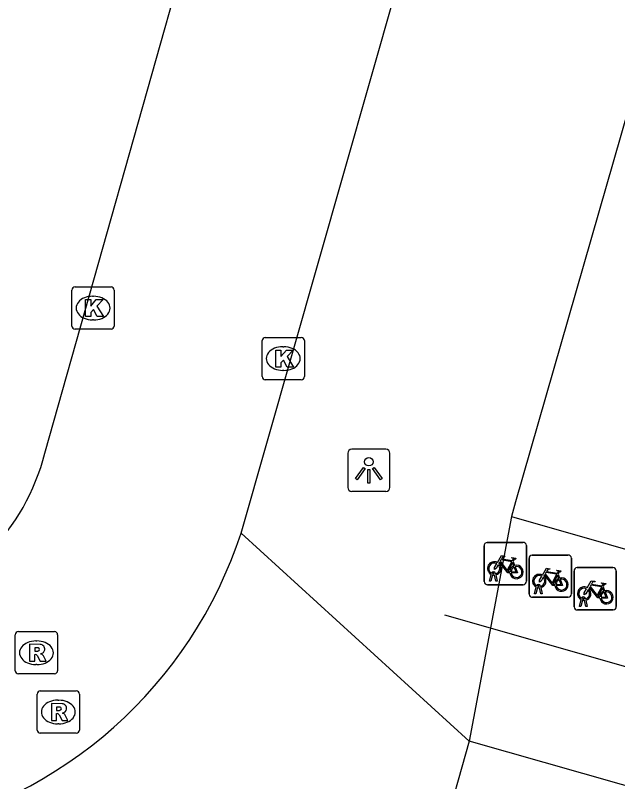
# Model space of a CAD drawing. Extents: x 162542 to 163144, y 380786 to 381511.
# Drawn here: x 163039.67 to 163053.93, y 381201.72 to 381219.85 of the extents above; entities that cross this region are included whole.
import ezdxf

# ---------------------------------------------------------------- set-up
doc = ezdxf.new("R2010")
doc.units = 0
for name, color, linetype in [('IMGEO_Fietsenrek', 7, 'Continuous'), ('IMGEO_Kolk', 7, 'Continuous'), ('IMGEO_Lichtpunt', 7, 'Continuous'), ('IMGEO_Lijnafwatering', 7, 'Continuous'), ('IMGEO_Muur', 7, 'Continuous'), ('IMGEO_Rijbaan_lokaal_open', 7, 'Continuous'), ('IMGEO_Rioolput', 7, 'Continuous'), ('IMGEO_Voetpad_open', 7, 'Continuous')]:
    doc.layers.add(name, color=color, linetype=linetype)

msp = doc.modelspace()

# ---------------------------------------------------------------- linework, layer by layer
at = {"layer": 'IMGEO_Fietsenrek'}
for p, q in [((163050.84, 381207.383), (163051.681, 381207.383)), ((163051.681, 381207.383), (163050.84, 381207.383)), ((163050.765, 381206.458), (163050.765, 381207.299)), ((163050.765, 381207.299), (163050.765, 381206.458)), ((163051.765, 381207.308), (163051.765, 381206.467)), ((163051.765, 381206.467), (163051.765, 381207.308)), ((163051.83, 381206.16), (163051.83, 381207.001)), ((163051.83, 381207.001), (163051.83, 381206.16)), ((163051.905, 381207.085), (163052.746, 381207.085)), ((163052.746, 381207.085), (163051.905, 381207.085)), ((163052.83, 381207.01), (163052.83, 381206.169)), ((163052.83, 381206.169), (163052.83, 381207.01)), ((163051.452, 381206.932), (163051.488, 381206.837)), ((163051.003, 381206.639), (163051.002, 381206.643)), ((163051.034, 381206.65), (163051.035, 381206.643)), ((163052.517, 381206.634), (163052.553, 381206.539)), ((163052.894, 381205.862), (163052.894, 381206.703)), ((163052.894, 381206.703), (163052.894, 381205.862)), ((163052.969, 381206.787), (163053.81, 381206.787)), ((163053.81, 381206.787), (163052.969, 381206.787)), ((163053.894, 381206.712), (163053.894, 381205.871)), ((163053.894, 381205.871), (163053.894, 381206.712)), ((163050.892, 381206.467), (163050.931, 381206.627)), ((163050.926, 381206.467), (163050.892, 381206.467)), ((163050.961, 381206.615), (163050.926, 381206.467)), ((163051.044, 381206.467), (163051.01, 381206.609)), ((163051.042, 381206.613), (163051.077, 381206.467)), ((163051.077, 381206.467), (163051.044, 381206.467)), ((163051.69, 381206.383), (163050.849, 381206.383)), ((163050.849, 381206.383), (163051.69, 381206.383)), ((163051.957, 381206.169), (163051.996, 381206.329)), ((163052.026, 381206.317), (163051.991, 381206.169)), ((163052.068, 381206.341), (163052.067, 381206.345)), ((163052.109, 381206.169), (163052.075, 381206.311)), ((163052.099, 381206.352), (163052.1, 381206.345)), ((163052.107, 381206.315), (163052.142, 381206.169)), ((163053.581, 381206.336), (163053.617, 381206.241)), ((163051.991, 381206.169), (163051.957, 381206.169)), ((163052.142, 381206.169), (163052.109, 381206.169)), ((163052.755, 381206.085), (163051.914, 381206.085)), ((163051.914, 381206.085), (163052.755, 381206.085)), ((163053.021, 381205.871), (163053.06, 381206.031)), ((163053.09, 381206.019), (163053.055, 381205.871)), ((163053.132, 381206.043), (163053.131, 381206.047)), ((163053.173, 381205.871), (163053.139, 381206.013)), ((163053.163, 381206.054), (163053.164, 381206.047)), ((163053.171, 381206.017), (163053.206, 381205.871)), ((163053.819, 381205.787), (163052.978, 381205.787)), ((163052.978, 381205.787), (163053.819, 381205.787)), ((163053.055, 381205.871), (163053.021, 381205.871)), ((163053.206, 381205.871), (163053.173, 381205.871))]:
    msp.add_line(p, q, dxfattribs=at)
for points in [[(163051.078, 381206.909), (163051.173, 381207.073), (163051.259, 381207.059), (163051.261, 381207.05), (163051.205, 381207.039), (163051.178, 381206.994), (163051.434, 381206.953)], [(163051.434, 381206.953), (163051.459, 381207.002), (163051.453, 381207.006), (163051.43, 381207.01), (163051.418, 381207.017), (163051.417, 381207.02), (163051.419, 381207.025), (163051.514, 381207.01), (163051.516, 381207), (163051.506, 381206.987), (163051.494, 381206.981), (163051.48, 381206.987), (163051.452, 381206.932)], [(163051.099, 381206.857), (163051.047, 381206.767), (163051.007, 381206.742), (163051.008, 381206.789), (163051.063, 381206.883)], [(163051.374, 381206.665), (163051.324, 381206.665), (163051.133, 381206.916), (163051.114, 381206.884)], [(163051.421, 381206.928), (163051.164, 381206.969), (163051.147, 381206.94), (163051.314, 381206.72), (163051.421, 381206.928)], [(163051.469, 381206.83), (163051.439, 381206.907), (163051.33, 381206.689), (163051.373, 381206.689)], [(163051.403, 381206.689), (163051.523, 381206.688), (163051.479, 381206.802)], [(163051.499, 381206.809), (163051.554, 381206.664), (163051.404, 381206.664)], [(163052.143, 381206.611), (163052.238, 381206.775), (163052.324, 381206.761), (163052.326, 381206.752), (163052.27, 381206.741), (163052.243, 381206.696), (163052.499, 381206.655)], [(163052.486, 381206.63), (163052.229, 381206.671), (163052.212, 381206.642), (163052.379, 381206.422), (163052.486, 381206.63)], [(163052.499, 381206.655), (163052.524, 381206.704), (163052.518, 381206.708), (163052.495, 381206.712), (163052.483, 381206.719), (163052.482, 381206.722), (163052.484, 381206.727), (163052.579, 381206.712), (163052.581, 381206.702), (163052.571, 381206.689), (163052.559, 381206.683), (163052.545, 381206.689), (163052.517, 381206.634)], [(163052.164, 381206.559), (163052.112, 381206.469), (163052.072, 381206.444), (163052.073, 381206.491), (163052.128, 381206.585)], [(163052.439, 381206.367), (163052.389, 381206.367), (163052.198, 381206.618), (163052.179, 381206.586)], [(163052.534, 381206.532), (163052.504, 381206.609), (163052.395, 381206.391), (163052.438, 381206.391)], [(163052.468, 381206.391), (163052.588, 381206.39), (163052.544, 381206.504)], [(163052.564, 381206.511), (163052.619, 381206.366), (163052.469, 381206.366)], [(163053.207, 381206.313), (163053.302, 381206.477), (163053.388, 381206.463), (163053.39, 381206.454), (163053.334, 381206.443), (163053.307, 381206.398), (163053.563, 381206.357)], [(163053.228, 381206.261), (163053.176, 381206.171), (163053.136, 381206.146), (163053.137, 381206.193), (163053.192, 381206.287)], [(163053.503, 381206.069), (163053.453, 381206.069), (163053.262, 381206.32), (163053.243, 381206.288)], [(163053.55, 381206.332), (163053.293, 381206.373), (163053.276, 381206.344), (163053.443, 381206.124), (163053.55, 381206.332)], [(163053.598, 381206.234), (163053.568, 381206.311), (163053.459, 381206.093), (163053.502, 381206.093)], [(163053.563, 381206.357), (163053.588, 381206.406), (163053.582, 381206.41), (163053.559, 381206.414), (163053.547, 381206.421), (163053.546, 381206.424), (163053.548, 381206.429), (163053.643, 381206.414), (163053.645, 381206.404), (163053.635, 381206.391), (163053.623, 381206.385), (163053.609, 381206.391), (163053.581, 381206.336)], [(163053.532, 381206.093), (163053.652, 381206.092), (163053.608, 381206.206)], [(163053.628, 381206.213), (163053.683, 381206.068), (163053.533, 381206.068)]]:
    msp.add_lwpolyline(points, dxfattribs=at)
for centre, radius, start, end in [((163050.843, 381207.305), 0.0779, 92.4484, 184.2845), ((163050.843, 381207.305), 0.0779, 92.4484, 184.2845), ((163051.687, 381207.305), 0.0779, 2.4484, 94.2845), ((163051.687, 381207.305), 0.0779, 2.4484, 94.2845), ((163051.908, 381207.007), 0.0779, 92.4484, 184.2845), ((163051.908, 381207.007), 0.0779, 92.4484, 184.2845), ((163052.752, 381207.007), 0.0779, 2.4484, 94.2845), ((163052.752, 381207.007), 0.0779, 2.4484, 94.2845), ((163051.005, 381206.768), 0.159, 62.6766, 242.1369), ((163051.005, 381206.768), 0.129, 63.3192, 238.903), ((163051.005, 381206.768), 0.129, 283.6043, 43.4302), ((163051.005, 381206.768), 0.159, 283.5766, 46.6042), ((163051.532, 381206.684), 0.159, 113.3408, 178.3217), ((163051.532, 381206.684), 0.159, 187.0065, 105.7708), ((163051.532, 381206.684), 0.129, 188.6715, 104.5883), ((163050.985, 381206.639), 0.0499, 12.8025, 158.6934), ((163050.985, 381206.639), 0.0174, 12.8025, 163.4502), ((163051.005, 381206.768), 0.129, 253.415, 269.0204), ((163051.532, 381206.684), 0.129, 113.923, 177.9556), ((163052.972, 381206.709), 0.0779, 92.4484, 184.2845), ((163052.972, 381206.709), 0.0779, 92.4484, 184.2845), ((163053.816, 381206.709), 0.0779, 2.4484, 94.2845), ((163053.816, 381206.709), 0.0779, 2.4484, 94.2845), ((163050.843, 381206.461), 0.0779, 182.4484, 274.2845), ((163050.843, 381206.461), 0.0779, 182.4484, 274.2845), ((163051.005, 381206.768), 0.159, 253.9967, 271.7867), ((163051.687, 381206.461), 0.0779, 272.4484, 4.2845), ((163051.687, 381206.461), 0.0779, 272.4484, 4.2845), ((163052.07, 381206.47), 0.159, 62.6766, 242.1369), ((163052.07, 381206.47), 0.129, 63.3192, 238.903), ((163052.07, 381206.47), 0.129, 283.6043, 43.4302), ((163052.07, 381206.47), 0.159, 283.5766, 46.6042), ((163052.597, 381206.386), 0.159, 113.3408, 178.3217), ((163052.597, 381206.386), 0.159, 187.0065, 105.7708), ((163052.597, 381206.386), 0.129, 113.923, 177.9556), ((163052.597, 381206.386), 0.129, 188.6715, 104.5883), ((163052.05, 381206.341), 0.0499, 12.8025, 158.6934), ((163052.07, 381206.47), 0.159, 253.9967, 271.7867), ((163052.05, 381206.341), 0.0174, 12.8025, 163.4502), ((163052.07, 381206.47), 0.129, 253.415, 269.0204), ((163053.134, 381206.172), 0.159, 62.6766, 242.1369), ((163053.134, 381206.172), 0.129, 63.3192, 238.903), ((163053.134, 381206.172), 0.159, 283.5766, 46.6042), ((163051.908, 381206.163), 0.0779, 182.4484, 274.2845), ((163051.908, 381206.163), 0.0779, 182.4484, 274.2845), ((163052.752, 381206.163), 0.0779, 272.4484, 4.2845), ((163052.752, 381206.163), 0.0779, 272.4484, 4.2845), ((163053.114, 381206.043), 0.0499, 12.8025, 158.6934), ((163053.134, 381206.172), 0.129, 283.6043, 43.4302), ((163053.661, 381206.088), 0.159, 113.3408, 178.3217), ((163053.661, 381206.088), 0.159, 187.0065, 105.7708), ((163053.661, 381206.088), 0.129, 113.923, 177.9556), ((163053.661, 381206.088), 0.129, 188.6715, 104.5883), ((163053.134, 381206.172), 0.159, 253.9967, 271.7867), ((163053.114, 381206.043), 0.0174, 12.8025, 163.4502), ((163053.134, 381206.172), 0.129, 253.415, 269.0204), ((163052.972, 381205.865), 0.0779, 182.4484, 274.2845), ((163052.972, 381205.865), 0.0779, 182.4484, 274.2845), ((163053.816, 381205.865), 0.0779, 272.4484, 4.2845), ((163053.816, 381205.865), 0.0779, 272.4484, 4.2845)]:
    msp.add_arc(centre, radius, start, end, dxfattribs=at)
at = {"layer": 'IMGEO_Kolk'}
for p, q in [((163041.009, 381212.501), (163041.009, 381213.353)), ((163041.084, 381213.427), (163041.936, 381213.427)), ((163042.01, 381213.353), (163042.01, 381212.501)), ((163041.497, 381213.207), (163041.522, 381213.207)), ((163041.52, 381212.647), (163041.495, 381212.647)), ((163041.936, 381212.427), (163041.084, 381212.427)), ((163045.51, 381211.306), (163045.51, 381212.158)), ((163045.585, 381212.232), (163046.437, 381212.232)), ((163046.511, 381212.158), (163046.511, 381211.306)), ((163045.998, 381212.012), (163046.023, 381212.012)), ((163046.021, 381211.452), (163045.996, 381211.452)), ((163046.437, 381211.232), (163045.585, 381211.232))]:
    msp.add_line(p, q, dxfattribs=at)
for points in [[(163041.009, 381212.501), (163041.009, 381213.353)], [(163041.084, 381213.427), (163041.936, 381213.427)], [(163042.01, 381213.353), (163042.01, 381212.501)], [(163041.33, 381213.127), (163041.453, 381213.127), (163041.453, 381212.976), (163041.583, 381213.127), (163041.747, 381213.127), (163041.601, 381212.976), (163041.754, 381212.727), (163041.602, 381212.727), (163041.517, 381212.891), (163041.453, 381212.824), (163041.453, 381212.727), (163041.33, 381212.727), (163041.33, 381213.127)], [(163041.936, 381212.427), (163041.084, 381212.427)], [(163045.51, 381211.306), (163045.51, 381212.158)], [(163045.585, 381212.232), (163046.437, 381212.232)], [(163046.511, 381212.158), (163046.511, 381211.306)], [(163045.831, 381211.932), (163045.954, 381211.932), (163045.954, 381211.781), (163046.084, 381211.932), (163046.248, 381211.932), (163046.102, 381211.781), (163046.255, 381211.532), (163046.103, 381211.532), (163046.018, 381211.696), (163045.954, 381211.629), (163045.954, 381211.532), (163045.831, 381211.532), (163045.831, 381211.932)], [(163046.437, 381211.232), (163045.585, 381211.232)]]:
    msp.add_lwpolyline(points, dxfattribs=at)
for centre, start, end in [((163041.086, 381213.351), 91.552, 178.448), ((163041.086, 381213.351), 91.552, 178.448), ((163041.934, 381213.351), 1.552, 88.448), ((163041.934, 381213.351), 1.552, 88.448), ((163041.086, 381212.503), 181.552, 268.448), ((163041.086, 381212.503), 181.552, 268.448), ((163041.934, 381212.503), 271.552, 358.448), ((163041.934, 381212.503), 271.552, 358.448), ((163045.587, 381212.156), 91.552, 178.448), ((163045.587, 381212.156), 91.552, 178.448), ((163046.435, 381212.156), 1.552, 88.448), ((163046.435, 381212.156), 1.552, 88.448), ((163045.587, 381211.308), 181.552, 268.448), ((163045.587, 381211.308), 181.552, 268.448), ((163046.435, 381211.308), 271.552, 358.448), ((163046.435, 381211.308), 271.552, 358.448)]:
    msp.add_arc(centre, 0.0765, start, end, dxfattribs=at)
for centre, major_axis, ratio, start_param, end_param in [((163041.496, 381212.927), (-0.387, 0.002), 0.722429, 4.712389, 7.853982), ((163041.521, 381212.927), (-0.39, 0.002), 0.717154, 1.570796, 4.712389), ((163045.997, 381211.732), (-0.387, 0.002), 0.722429, 4.712389, 7.853982), ((163046.022, 381211.732), (-0.39, 0.002), 0.717154, 1.570796, 4.712389)]:
    msp.add_ellipse(centre, major_axis=major_axis, ratio=ratio, start_param=start_param, end_param=end_param, dxfattribs=at)
at = {"layer": 'IMGEO_Lichtpunt'}
for p, q in [((163048.439, 381209.588), (163047.631, 381209.588)), ((163048.439, 381209.588), (163047.631, 381209.588)), ((163047.537, 381209.493), (163047.537, 381208.686)), ((163047.537, 381209.493), (163047.537, 381208.686)), ((163048.533, 381208.686), (163048.533, 381209.493)), ((163048.533, 381208.686), (163048.533, 381209.493)), ((163047.631, 381208.592), (163048.439, 381208.592)), ((163047.631, 381208.592), (163048.439, 381208.592))]:
    msp.add_line(p, q, dxfattribs=at)
for points in [[(163047.911, 381209.157), (163047.95, 381209.129), (163047.762, 381208.867), (163047.724, 381208.894), (163047.911, 381209.157)], [(163048.013, 381209.109), (163048.06, 381209.109), (163048.06, 381208.787), (163048.013, 381208.787), (163048.013, 381209.109)], [(163048.123, 381209.129), (163048.161, 381209.156), (163048.348, 381208.894), (163048.309, 381208.866), (163048.123, 381209.129)]]:
    msp.add_lwpolyline(points, dxfattribs=at)
msp.add_circle((163048.036, 381209.291), 0.0994, dxfattribs=at)
for centre, start, end in [((163047.631, 381209.493), 90, 180), ((163047.631, 381209.493), 90, 180), ((163048.439, 381209.493), 0, 90), ((163048.439, 381209.493), 0, 90), ((163047.631, 381208.686), 180, 270), ((163047.631, 381208.686), 180, 270), ((163048.439, 381208.686), 270, 0), ((163048.439, 381208.686), 270, 360)]:
    msp.add_arc(centre, 0.0946, start, end, dxfattribs=at)
at = {"layer": 'IMGEO_Lijnafwatering'}
msp.add_lwpolyline([(163049.826, 381205.667), (163071.761, 381199.412)], dxfattribs=at)
at = {"layer": 'IMGEO_Muur'}
msp.add_lwpolyline([(163051.506, 381208.345), (163051.416, 381208), (163060.513, 381205.397)], dxfattribs=at)
at = {"layer": 'IMGEO_Rijbaan_lokaal_open'}
for points in [[(163040.367, 381209.493), (163046.17, 381230.006)], [(163045.012, 381207.602), (163050.51, 381226.879)]]:
    msp.add_lwpolyline(points, dxfattribs=at)
for centre, radius, start, end in [((163035.247, 381210.811), 5.287, 286.0728, 345.5646), ((163035.007, 381210.884), 10.529, 281.349, 341.8409)]:
    msp.add_arc(centre, radius, start, end, dxfattribs=at)
at = {"layer": 'IMGEO_Rioolput'}
for p, q in [((163039.668, 381204.347), (163039.668, 381205.199)), ((163039.743, 381205.273), (163040.595, 381205.273)), ((163040.669, 381205.199), (163040.669, 381204.347)), ((163040.156, 381205.053), (163040.181, 381205.053)), ((163040.179, 381204.493), (163040.154, 381204.493)), ((163040.595, 381204.273), (163039.743, 381204.273)), ((163040.185, 381202.945), (163040.185, 381203.797)), ((163040.26, 381203.871), (163041.112, 381203.871)), ((163041.186, 381203.797), (163041.186, 381202.945)), ((163040.673, 381203.651), (163040.698, 381203.651)), ((163040.696, 381203.091), (163040.671, 381203.091)), ((163041.112, 381202.871), (163040.26, 381202.871))]:
    msp.add_line(p, q, dxfattribs=at)
for points in [[(163039.668, 381204.347), (163039.668, 381205.199)], [(163039.743, 381205.273), (163040.595, 381205.273)], [(163040.669, 381205.199), (163040.669, 381204.347)], [(163040.257, 381204.971), (163040.005, 381204.973), (163040.005, 381204.573)], [(163040.183, 381204.892), (163040.129, 381204.892), (163040.129, 381204.811)], [(163040.005, 381204.573), (163040.129, 381204.573), (163040.129, 381204.735), (163040.14, 381204.735)], [(163040.129, 381204.811), (163040.181, 381204.811)], [(163040.187, 381204.706), (163040.258, 381204.573), (163040.398, 381204.573), (163040.333, 381204.699)], [(163040.595, 381204.273), (163039.743, 381204.273)], [(163040.185, 381202.945), (163040.185, 381203.797)], [(163040.26, 381203.871), (163041.112, 381203.871)], [(163041.186, 381203.797), (163041.186, 381202.945)], [(163040.774, 381203.569), (163040.522, 381203.571), (163040.522, 381203.171)], [(163040.7, 381203.49), (163040.646, 381203.49), (163040.646, 381203.409)], [(163040.646, 381203.409), (163040.698, 381203.409)], [(163040.522, 381203.171), (163040.646, 381203.171), (163040.646, 381203.333), (163040.657, 381203.333)], [(163040.704, 381203.304), (163040.775, 381203.171), (163040.915, 381203.171), (163040.85, 381203.297)], [(163041.112, 381202.871), (163040.26, 381202.871)]]:
    msp.add_lwpolyline(points, dxfattribs=at)
for centre, radius, start, end in [((163039.745, 381205.197), 0.0765, 91.552, 178.448), ((163039.745, 381205.197), 0.0765, 91.552, 178.448), ((163040.593, 381205.197), 0.0765, 1.552, 88.448), ((163040.593, 381205.197), 0.0765, 1.552, 88.448), ((163040.189, 381204.796), 0.0964, 77.0061, 93.1865), ((163040.203, 381204.853), 0.0378, 276.6634, 79.6772), ((163040.256, 381204.861), 0.109, 350.3612, 89.416), ((163040.254, 381204.861), 0.112, 277.5842, 350.9817), ((163040.139, 381204.682), 0.0533, 26.0293, 88.6989), ((163040.165, 381205), 0.19, 274.7715, 282.9687), ((163040.238, 381204.646), 0.108, 29.5134, 73.7905), ((163039.745, 381204.349), 0.0765, 181.552, 268.448), ((163039.745, 381204.349), 0.0765, 181.552, 268.448), ((163040.593, 381204.349), 0.0765, 271.552, 358.448), ((163040.593, 381204.349), 0.0765, 271.552, 358.448), ((163040.262, 381203.795), 0.0765, 91.552, 178.448), ((163040.262, 381203.795), 0.0765, 91.552, 178.448), ((163041.11, 381203.795), 0.0765, 1.552, 88.448), ((163041.11, 381203.795), 0.0765, 1.552, 88.448), ((163040.773, 381203.459), 0.109, 350.3612, 89.416), ((163040.682, 381203.598), 0.19, 274.7715, 282.9687), ((163040.706, 381203.394), 0.0964, 77.0061, 93.1865), ((163040.72, 381203.451), 0.0378, 276.6634, 79.6772), ((163040.771, 381203.459), 0.112, 277.5842, 350.9817), ((163040.656, 381203.28), 0.0533, 26.0293, 88.6989), ((163040.755, 381203.244), 0.108, 29.5134, 73.7905), ((163040.262, 381202.947), 0.0765, 181.552, 268.448), ((163040.262, 381202.947), 0.0765, 181.552, 268.448), ((163041.11, 381202.947), 0.0765, 271.552, 358.448), ((163041.11, 381202.947), 0.0765, 271.552, 358.448)]:
    msp.add_arc(centre, radius, start, end, dxfattribs=at)
for centre, major_axis, ratio, start_param, end_param in [((163040.155, 381204.773), (-0.387, 0.002), 0.722429, 4.712389, 7.853982), ((163040.18, 381204.773), (-0.39, 0.002), 0.717154, 1.570796, 4.712389), ((163040.672, 381203.371), (-0.387, 0.002), 0.722429, 4.712389, 7.853982), ((163040.697, 381203.371), (-0.39, 0.002), 0.717154, 1.570796, 4.712389)]:
    msp.add_ellipse(centre, major_axis=major_axis, ratio=ratio, start_param=start_param, end_param=end_param, dxfattribs=at)
at = {"layer": 'IMGEO_Voetpad_open'}
for points in [[(163054.725, 381219.532), (163051.506, 381208.345), (163051.416, 381208)], [(163051.416, 381208), (163050.413, 381202.683)], [(163051.416, 381208), (163060.513, 381205.397), (163060.858, 381205.299), (163085.066, 381198.411)], [(163045.012, 381207.602), (163050.413, 381202.683)], [(163050.413, 381202.683), (163049.784, 381200.477), (163050.98, 381195.991)], [(163122.252, 381182.237), (163055.792, 381201.152), (163050.413, 381202.683)]]:
    msp.add_lwpolyline(points, dxfattribs=at)

doc.saveas('drawing.dxf')
